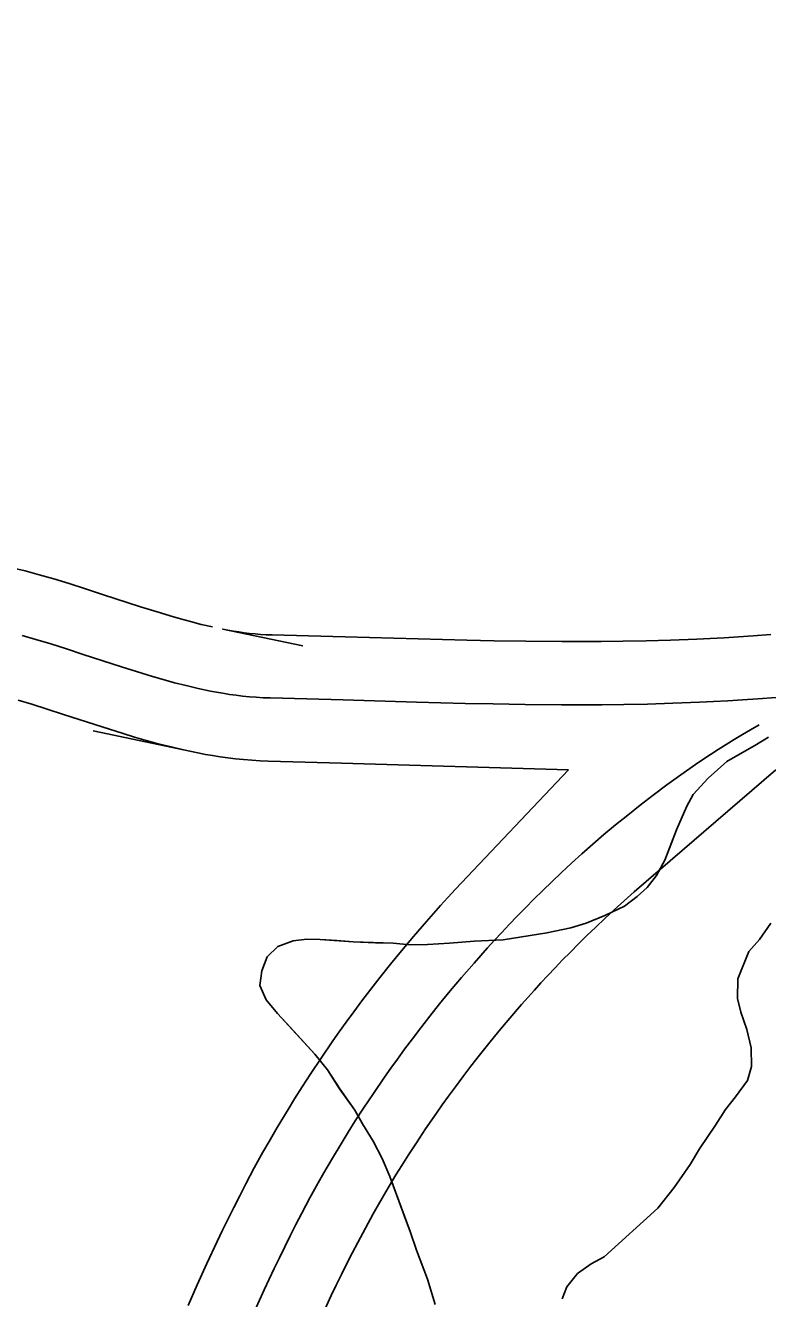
# Model space of a CAD drawing. Extents: x 3297735 to 3335592, y 670436 to 695807.
# Drawn here: x 3317338.2 to 3317514.4, y 691598.8 to 691901.3 of the extents above; entities that cross this region are included whole.
import ezdxf

# ---------------------------------------------------------------- set-up
doc = ezdxf.new("R2010")
doc.units = 0
for name, color, linetype in [('V-RIVR-EDGE', 7, 'Continuous'), ('V-ROAD-CNTR', 7, 'Continuous'), ('V-TOPO-SHOR', 7, 'Continuous'), ('V-WETL-SWMP', 7, 'Continuous')]:
    doc.layers.add(name, color=color, linetype=linetype)

msp = doc.modelspace()

# ---------------------------------------------------------------- linework, layer by layer
at = {"layer": 'V-RIVR-EDGE'}
msp.add_spline([(3319555.14, 694014.55), (3319548.52, 694002.76), (3319539.36, 693985.79), (3319509.78, 693923.27), (3319496.46, 693903), (3319479.41, 693878.17), (3319464.01, 693854.58), (3319445.27, 693818.98), (3319424.44, 693775.51), (3319406.53, 693740.74), (3319395.69, 693713), (3319386.52, 693693.13), (3319372.79, 693671.61), (3319340.34, 693621.53), (3319316.61, 693580.14), (3319295.79, 693542.89), (3319282.06, 693520.96), (3319271.65, 693502.33), (3319267.89, 693489.49), (3319259.98, 693475.83), (3319250.42, 693465.08), (3319246.25, 693454.32), (3319237.93, 693442.32), (3319231.68, 693428.65), (3319225.43, 693414.99), (3319219.61, 693410.03), (3319205.47, 693391.42), (3319185.09, 693363.28), (3319164.7, 693327.69), (3319143.08, 693301.21), (3319109.39, 693253.21), (3319083.6, 693218.46), (3319061.14, 693187.85), (3319039.52, 693157.64), (3319018.29, 693123.29), (3318994.59, 693091.02), (3318949.68, 693031.86), (3318931.37, 693004.55), (3318913.08, 692981.38), (3318902.25, 692962.76), (3318892.68, 692944.55), (3318876.03, 692916.4), (3318861.86, 692887.84), (3318841.46, 692848.51), (3318822.29, 692807.53), (3318806.46, 692774.41), (3318803.1, 692758.66), (3318804.31, 692744.98), (3318808.02, 692734.61), (3318808.84, 692730.46), (3318817.11, 692725.47), (3318826.63, 692719.23), (3318832.83, 692713), (3318835.72, 692705.53), (3318835.27, 692692.27), (3318829.85, 692681.5), (3318819.88, 692669.09), (3318809.47, 692651.3), (3318783.24, 692602.87), (3318768.67, 692580.52), (3318760.79, 692575.98), (3318753.73, 692573.1), (3318747.11, 692573.94), (3318739.24, 692579.76), (3318735.53, 692585.58), (3318730.56, 692588.49), (3318721.44, 692588.1), (3318700.27, 692573.64), (3318679.48, 692549.66), (3318660.76, 692522.35), (3318646.6, 692493.37), (3318637.03, 692477.64), (3318624.96, 692456.95), (3318607.08, 692434.19), (3318599.98, 692413.49), (3318583.3, 692372.49), (3318565.82, 692342.28), (3318547.09, 692313.73), (3318534.2, 692295.52), (3318512.56, 692258.69), (3318488.02, 692224.76), (3318446.4, 692155.23), (3318418.11, 692112.61), (3318397.31, 692084.47), (3318386.91, 692066.68), (3318376.5, 692048.05), (3318354.44, 692011.22), (3318333.22, 691976.45), (3318316.13, 691940.02), (3318301.57, 691917.67), (3318275.38, 691884.99), (3318265.81, 691873), (3318250.82, 691844.85), (3318236.64, 691808.41), (3318222.07, 691781.09), (3318194.96, 691714.01), (3318179.96, 691684.2), (3318162.07, 691654.82), (3318140.84, 691619.64), (3318130.44, 691603.92), (3318120.89, 691595.24), (3318105.09, 691577.87), (3318090.12, 691558.42), (3318067.68, 691532.37), (3318043.56, 691501.75), (3318020.26, 691465.75), (3317998.21, 691433.06), (3317973.66, 691392.92), (3317962.42, 691371.81), (3317929.95, 691315.1), (3317907.9, 691282.41), (3317889.2, 691263.39), (3317870.48, 691238.16), (3317844.7, 691202.99), (3317833.05, 691186.02), (3317808.09, 691148.78), (3317780.64, 691109.47), (3317756.1, 691076.38), (3317731.98, 691045.35), (3317684.57, 690978.73), (3317668.76, 690954.73), (3317646.3, 690922.04), (3317635.48, 690907.15), (3317629.25, 690900.53), (3317620.1, 690889.36), (3317608.46, 690874.47), (3317601.4, 690867.03), (3317592.67, 690860.42), (3317585.59, 690845.93), (3317576.86, 690836), (3317565.64, 690821.11), (3317549.42, 690801.25), (3317522.4, 690767.75), (3317502.45, 690745), (3317489.97, 690727.62), (3317482.47, 690713.55), (3317479.54, 690701.12), (3317475.78, 690689.94), (3317474.94, 690683.31), (3317467.87, 690674.21), (3317451.65, 690653.94), (3317427.54, 690622.91), (3317406.33, 690593.95), (3317381.8, 690564.58), (3317328.18, 690504.62), (3317308.23, 690483.11), (3317290.78, 690466.16), (3317272.5, 690446.31), (3317248.81, 690422.74), (3317230.94, 690402.48), (3317202.23, 690356.54), (3317170.21, 690314.34), (3317129.47, 690266.36), (3317099.12, 690227.48), (3317085.82, 690212.59), (3317074.19, 690204.33), (3317063.38, 690189.85), (3317045.08, 690163.78), (3317020.95, 690128.61), (3316996.82, 690093.85), (3316970.63, 690059.1), (3316926.98, 690008.23), (3316891.65, 689970.6), (3316861.71, 689930.05), (3316828.03, 689887.86), (3316809.31, 689860.13), (3316797.25, 689841.93), (3316783.53, 689825.38), (3316737.37, 689762.08), (3316714.9, 689728.98), (3316681.64, 689687.61), (3316661.69, 689665.69), (3316647.97, 689646.66), (3316619.68, 689606.11), (3316602.63, 689581.28), (3316583.49, 689551.9), (3316563.93, 689519.62), (3316547.71, 689499.35), (3316541.89, 689491.9), (3316538.57, 689488.6), (3316532.31, 689474.1), (3316523.16, 689461.28), (3316509.03, 689445.15), (3316500.29, 689431.49), (3316493.22, 689419.9), (3316485.73, 689407.9), (3316486.11, 689397.12), (3316486.48, 689375.57), (3316487.29, 689371.01), (3316491.44, 689370.17), (3316493.5, 689366.43), (3316494.29, 689352.75), (3316496.75, 689341.56), (3316502.54, 689336.57), (3316504.2, 689334.08), (3316504.18, 689328.69), (3316501.27, 689325.8), (3316488.83, 689321.27), (3316487.17, 689319.61), (3316487.16, 689316.71), (3316492.96, 689316.7), (3316502.08, 689318.33), (3316508.3, 689318.32), (3316513.27, 689314.99), (3316516.58, 689314.98), (3316524.87, 689314.55), (3316535.62, 689303.33), (3316544.71, 689293.36), (3316545.54, 689290.04), (3316543.46, 689287.97), (3316525.66, 689296.72), (3316509.92, 689304.22), (3316502.06, 689307.14), (3316490.45, 689308.41), (3316482.58, 689308.02), (3316478.02, 689308.03), (3316473.47, 689311.77), (3316449.46, 689323.85), (3316424.59, 689324.74), (3316401.79, 689323.14), (3316381.47, 689318.22), (3316366.54, 689316.18), (3316352.85, 689311.24), (3316334.16, 689295.54), (3316302.2, 689277.79), (3316275.21, 689257.14), (3316266.49, 689249.28), (3316249.02, 689224.04), (3316230.28, 689191.76), (3316217.78, 689162.78), (3316200.69, 689125.93), (3316182.37, 689092.82), (3316162.8, 689054.73), (3316141.17, 689024.94), (3316114.57, 688996.41), (3316081.77, 688971.62), (3316036.89, 688926.14), (3316007.39, 688897.61), (3315987.04, 688880.67), (3315970.01, 688865.79), (3315959.63, 688858.77), (3315957.13, 688852.14), (3315955.46, 688848.42), (3315953.91, 688835.53)], degree=3, dxfattribs=at)
at = {"layer": 'V-ROAD-CNTR'}
for points in [[(3317382.59, 691758.36), (3317379.89, 691758.99), (3317377.4, 691759.63), (3317374.96, 691760.3), (3317372.55, 691760.99), (3317370.21, 691761.7), (3317365.52, 691763.17), (3317356.49, 691766.12), (3317352.45, 691767.44), (3317348.58, 691768.66), (3317344.91, 691769.77), (3317341.42, 691770.78), (3317338.1, 691771.67), (3317334.94, 691772.45), (3317331.95, 691773.13), (3317329.11, 691773.7), (3317326.42, 691774.18), (3317287.31, 691780.14)], [(3317515.2, 691756.59), (3317511.01, 691756.26), (3317507.51, 691756.02), (3317504.11, 691755.8), (3317500.81, 691755.62), (3317497.63, 691755.47), (3317491.4, 691755.23), (3317485.56, 691755.06), (3317480.08, 691754.96), (3317474.93, 691754.9), (3317470.09, 691754.88), (3317465.57, 691754.88), (3317457.01, 691754.96), (3317449.52, 691755.08), (3317442.96, 691755.22), (3317431.43, 691755.51), (3317414.07, 691756.02), (3317405.36, 691756.27), (3317396.75, 691756.48), (3317395.33, 691756.53), (3317394.02, 691756.61), (3317392.72, 691756.72), (3317391.41, 691756.85), (3317390.12, 691757.01), (3317388.83, 691757.19), (3317387.54, 691757.39), (3317386.26, 691757.62), (3317385.03, 691757.85), (3317404.04, 691753.85)], [(3317379.16, 691743.76), (3317376.32, 691744.42), (3317373.56, 691745.13), (3317370.89, 691745.86), (3317368.31, 691746.61), (3317365.8, 691747.36), (3317360.94, 691748.89), (3317351.84, 691751.86), (3317347.87, 691753.15), (3317344.15, 691754.33), (3317340.66, 691755.39), (3317337.4, 691756.32)], [(3317516.44, 691741.64), (3317512.11, 691741.3), (3317508.49, 691741.05), (3317504.98, 691740.83), (3317501.58, 691740.64), (3317498.29, 691740.48), (3317491.9, 691740.23), (3317485.92, 691740.06), (3317480.31, 691739.96), (3317475.05, 691739.9), (3317470.12, 691739.88), (3317465.49, 691739.88), (3317456.83, 691739.96), (3317449.24, 691740.08), (3317442.61, 691740.22), (3317431.02, 691740.52), (3317413.64, 691741.03), (3317404.96, 691741.27), (3317396.3, 691741.49), (3317394.62, 691741.55), (3317392.97, 691741.65), (3317391.35, 691741.78), (3317389.74, 691741.94), (3317388.17, 691742.14), (3317386.61, 691742.35), (3317385.08, 691742.6), (3317383.57, 691742.86), (3317382.08, 691743.14), (3317379.16, 691743.76)], [(3317375.73, 691729.15), (3317372.74, 691729.86), (3317369.72, 691730.63), (3317366.83, 691731.42), (3317364.06, 691732.22), (3317361.39, 691733.03), (3317356.37, 691734.61), (3317347.2, 691737.6), (3317343.29, 691738.87), (3317339.71, 691740), (3317336.41, 691741)], [(3317467.12, 691724.46), (3317413.21, 691726.03), (3317404.56, 691726.28), (3317395.84, 691726.5), (3317393.92, 691726.57), (3317391.92, 691726.68), (3317389.97, 691726.84), (3317388.07, 691727.04), (3317386.21, 691727.26), (3317384.4, 691727.52), (3317382.62, 691727.8), (3317380.89, 691728.1), (3317379.14, 691728.43), (3317354.27, 691733.66)], [(3317512.41, 691735.11), (3317510.41, 691733.95), (3317508.44, 691732.78), (3317506.5, 691731.6), (3317504.6, 691730.42), (3317502.73, 691729.24), (3317500.9, 691728.05), (3317499.09, 691726.85), (3317497.33, 691725.66), (3317493.86, 691723.25), (3317490.51, 691720.84), (3317487.29, 691718.44), (3317484.19, 691716.05), (3317481.21, 691713.68), (3317478.33, 691711.34), (3317475.57, 691709.02), (3317472.91, 691706.72), (3317470.35, 691704.46), (3317467.89, 691702.24), (3317465.52, 691700.04), (3317463.24, 691697.89), (3317461.05, 691695.77), (3317458.94, 691693.7), (3317456.92, 691691.66), (3317454.97, 691689.67), (3317453.09, 691687.71), (3317451.29, 691685.8), (3317449.56, 691683.93), (3317447.9, 691682.11), (3317444.71, 691678.52), (3317441.76, 691675.11), (3317439.04, 691671.87), (3317436.52, 691668.79), (3317434.2, 691665.88), (3317432.05, 691663.12), (3317430.06, 691660.51), (3317428.22, 691658.04), (3317426.52, 691655.71), (3317424.94, 691653.51), (3317423.48, 691651.43), (3317420.79, 691647.51), (3317418.48, 691644.05), (3317416.51, 691641), (3317414.81, 691638.31), (3317413.35, 691635.95), (3317410.85, 691631.78), (3317409.02, 691628.64), (3317407.68, 691626.26), (3317405.71, 691622.69), (3317403.79, 691619.1), (3317402.39, 691616.39), (3317401.04, 691613.73), (3317399.73, 691611.1), (3317398.47, 691608.5), (3317397.24, 691605.94), (3317394.89, 691600.89), (3317392.68, 691595.98)], [(3317467.12, 691724.46), (3317440.33, 691696.05), (3317438.52, 691694.09), (3317436.75, 691692.15), (3317433.43, 691688.41), (3317430.34, 691684.84), (3317427.49, 691681.44), (3317424.85, 691678.22), (3317422.41, 691675.16), (3317420.16, 691672.27), (3317418.08, 691669.53), (3317416.15, 691666.95), (3317414.36, 691664.5), (3317412.71, 691662.2), (3317411.16, 691660), (3317408.36, 691655.92), (3317405.94, 691652.29), (3317403.87, 691649.08), (3317402.09, 691646.26), (3317400.54, 691643.75), (3317397.93, 691639.41), (3317396.01, 691636.1), (3317394.58, 691633.58), (3317392.52, 691629.84), (3317390.51, 691626.07), (3317389.04, 691623.23), (3317387.64, 691620.46), (3317386.27, 691617.72), (3317384.96, 691615.02), (3317383.68, 691612.34), (3317381.25, 691607.13), (3317378.97, 691602.05), (3317376.82, 691597.13)], [(3317516.43, 691724.43), (3317482.77, 691695.42), (3317480.34, 691693.28), (3317478.01, 691691.17), (3317475.76, 691689.09), (3317473.6, 691687.05), (3317471.53, 691685.04), (3317469.52, 691683.06), (3317467.6, 691681.13), (3317465.75, 691679.24), (3317463.97, 691677.38), (3317462.25, 691675.56), (3317460.6, 691673.78), (3317459.04, 691672.07), (3317455.98, 691668.63), (3317453.18, 691665.39), (3317450.59, 691662.3), (3317448.19, 691659.37), (3317445.98, 691656.59), (3317443.93, 691653.97), (3317442.04, 691651.48), (3317440.29, 691649.13), (3317438.67, 691646.91), (3317437.17, 691644.82), (3317435.79, 691642.87), (3317433.21, 691639.11), (3317431.02, 691635.82), (3317429.14, 691632.92), (3317427.53, 691630.37), (3317426.16, 691628.15), (3317423.76, 691624.15), (3317422.03, 691621.17), (3317420.77, 691618.95), (3317418.9, 691615.55), (3317417.07, 691612.12), (3317415.74, 691609.55), (3317414.45, 691607), (3317413.19, 691604.47), (3317411.98, 691601.98), (3317410.81, 691599.54), (3317408.53, 691594.64)]]:
    msp.add_lwpolyline(points, dxfattribs=at)
at = {"layer": 'V-TOPO-SHOR'}
for points in [[(3317435.49, 691597.36), (3317433.62, 691603.39), (3317431.03, 691610.26), (3317429.54, 691614.73), (3317428.43, 691617.65), (3317426.95, 691621.77), (3317424.73, 691627.79), (3317422.89, 691632.08), (3317420.71, 691636.19), (3317418.19, 691640.29), (3317416.38, 691643.54), (3317412.79, 691648.66), (3317409.92, 691653.1), (3317406.89, 691656.84), (3317403.68, 691660.4), (3317401.01, 691663.29), (3317397.99, 691666.51), (3317395.32, 691669.74), (3317393.85, 691673.17), (3317394.29, 691676.65), (3317395.59, 691679.97), (3317398.14, 691682.46), (3317401.75, 691683.76), (3317405.03, 691684.18), (3317408.15, 691684.08), (3317412.14, 691683.83), (3317415.96, 691683.57), (3317421.34, 691683.35), (3317425.5, 691683.27), (3317429.5, 691682.85), (3317433.66, 691682.94), (3317438.85, 691683.24), (3317444.73, 691683.72), (3317451.66, 691684.06), (3317458.05, 691685.08), (3317462.02, 691685.69), (3317467.71, 691686.86), (3317471.33, 691687.99), (3317475.79, 691689.83), (3317480.42, 691692.02), (3317483.48, 691694.34), (3317485.86, 691696.47), (3317488.05, 691699.3), (3317490.04, 691702.99), (3317491.51, 691706.83), (3317492.82, 691710.16), (3317495.29, 691715.76), (3317496.78, 691718.57), (3317500.33, 691722.47), (3317504.75, 691726.38), (3317508.51, 691728.55), (3317511.42, 691730.18), (3317514.66, 691732.16)], [(3317515.18, 691687.98), (3317512.5, 691684.1), (3317509.96, 691681.27), (3317507.34, 691674.79), (3317507.28, 691670.11), (3317508.05, 691666.84), (3317509.53, 691662.71), (3317510.5, 691658.4), (3317510.61, 691653.9), (3317509.64, 691650.58), (3317506.79, 691646.7), (3317504.43, 691643.7), (3317502.09, 691640), (3317498.24, 691634.37), (3317496.07, 691630.68), (3317492.21, 691625.21), (3317488.34, 691620.27), (3317475.61, 691608.7), (3317472.53, 691607.07), (3317469.29, 691604.74), (3317466.77, 691601.56), (3317465.62, 691598.76)]]:
    msp.add_lwpolyline(points, dxfattribs=at)
at = {"layer": 'V-WETL-SWMP'}
for points in [[(3317435.49, 691597.36), (3317433.62, 691603.39), (3317431.03, 691610.26), (3317429.54, 691614.73), (3317424.73, 691627.79), (3317422.89, 691632.08), (3317420.71, 691636.19), (3317418.19, 691640.29), (3317416.38, 691643.54), (3317412.8, 691648.66), (3317409.92, 691653.1), (3317406.88, 691656.84), (3317397.99, 691666.51), (3317395.31, 691669.74), (3317393.85, 691673.17), (3317394.29, 691676.65), (3317395.6, 691679.97), (3317398.14, 691682.46), (3317401.75, 691683.76), (3317405.03, 691684.18), (3317408.15, 691684.08), (3317415.96, 691683.57), (3317425.5, 691683.27), (3317429.5, 691682.85), (3317433.66, 691682.95), (3317438.85, 691683.24), (3317444.73, 691683.72), (3317451.66, 691684.06), (3317462.02, 691685.69), (3317467.71, 691686.86), (3317471.33, 691687.99), (3317475.79, 691689.83), (3317480.42, 691692.02), (3317483.48, 691694.34), (3317485.86, 691696.48), (3317488.05, 691699.3), (3317490.04, 691702.99), (3317492.82, 691710.16), (3317495.29, 691715.76), (3317496.78, 691718.57), (3317500.33, 691722.47), (3317504.75, 691726.39), (3317511.42, 691730.18), (3317514.66, 691732.16)], [(3317515.18, 691687.98), (3317512.5, 691684.1), (3317509.96, 691681.27), (3317507.34, 691674.79), (3317507.28, 691670.11), (3317508.05, 691666.84), (3317509.53, 691662.71), (3317510.5, 691658.4), (3317510.6, 691653.9), (3317509.64, 691650.58), (3317506.79, 691646.7), (3317504.43, 691643.7), (3317502.09, 691640), (3317498.24, 691634.37), (3317496.07, 691630.68), (3317492.21, 691625.21), (3317488.34, 691620.27), (3317475.61, 691608.7), (3317472.53, 691607.07), (3317469.29, 691604.74), (3317466.77, 691601.56), (3317465.62, 691598.76)]]:
    msp.add_lwpolyline(points, dxfattribs=at)

doc.saveas('drawing.dxf')
